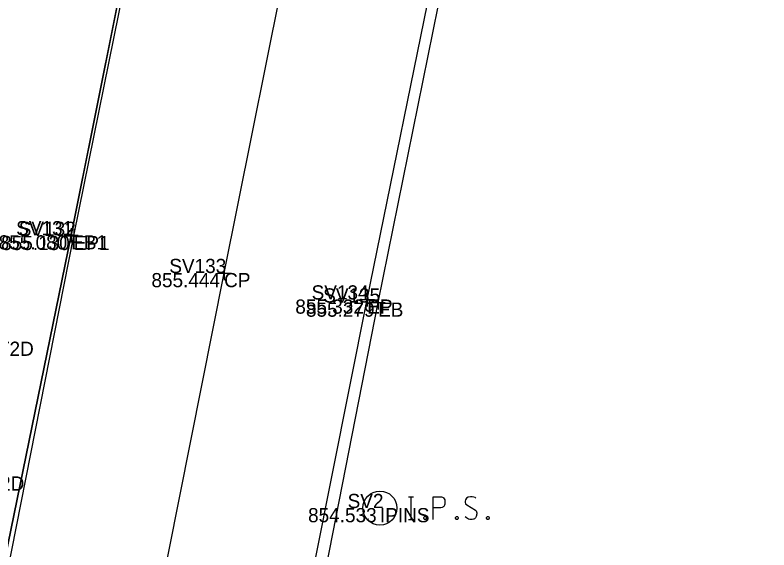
# Model space of a CAD drawing. Extents: x 2228183 to 2230895, y 679226 to 682223.
# Drawn here: x 2228341.1 to 2228394.3, y 680790.5 to 680828.2 of the extents above; entities that cross this region are included whole.
import ezdxf

# ---------------------------------------------------------------- set-up
doc = ezdxf.new("R2010")
doc.units = 0
for name, color, linetype in [('PV_X_COP', 7, 'Continuous'), ('PV_X_EOP', 7, 'Continuous'), ('PV_X_Shoulder_Aggregate', 7, 'Continuous'), ('SC_Scratch1', 7, 'Continuous'), ('SV_P_Control_Cells_Set', 7, 'Continuous'), ('SV_P_Mon_Cells_Set', 7, 'Continuous'), ('SV_X_Shot_Marker', 7, 'Continuous'), ('SV_X_Terrain_Boundary', 7, 'Continuous'), ('SV_X_Text_Comment', 7, 'Continuous')]:
    doc.layers.add(name, color=color, linetype=linetype)

msp = doc.modelspace()

# ---------------------------------------------------------------- linework, layer by layer
at = {"layer": 'PV_X_COP'}
msp.add_lwpolyline([(2228326.722, 680663.726), (2228331.754, 680688.345), (2228336.524, 680712.498), (2228341.43, 680737.322), (2228346.158, 680761.464), (2228351.192, 680786.345), (2228355.877, 680809.999), (2228360.846, 680834.68), (2228365.727, 680859.369), (2228370.534, 680883.512), (2228375.578, 680908.155), (2228380.641, 680932.739), (2228385.533, 680957.104), (2228390.417, 680981.565)], dxfattribs=at)
at = {"layer": 'PV_X_EOP'}
for points in [[(2228316.271, 680666.166), (2228321.17, 680690.642), (2228325.981, 680714.788), (2228330.885, 680739.479), (2228335.691, 680763.827), (2228340.555, 680788.666), (2228345.277, 680812.618), (2228350.247, 680837.119), (2228355.301, 680861.724), (2228360.108, 680885.906), (2228365.09, 680910.821), (2228370.043, 680935.115), (2228374.935, 680959.317), (2228379.826, 680983.84)], [(2228336.903, 680661.667), (2228341.796, 680685.984), (2228346.631, 680710.376), (2228351.501, 680734.874), (2228356.245, 680759.284), (2228361.077, 680783.608), (2228365.966, 680808.133), (2228370.927, 680832.455), (2228375.827, 680856.961), (2228380.73, 680881.352), (2228385.664, 680905.987), (2228390.725, 680930.452), (2228395.696, 680954.82), (2228400.463, 680979.305)]]:
    msp.add_lwpolyline(points, dxfattribs=at)
at = {"layer": 'PV_X_Shoulder_Aggregate'}
for points in [[(2228315.628, 680666.277), (2228320.418, 680690.758), (2228325.257, 680714.912), (2228330.316, 680739.567), (2228335.324, 680763.916), (2228340.217, 680788.76), (2228345.101, 680812.661), (2228350.01, 680837.187), (2228354.942, 680861.825), (2228359.826, 680886.012), (2228364.882, 680910.859), (2228369.759, 680935.173), (2228374.64, 680959.326), (2228379.525, 680983.909)], [(2228337.368, 680661.526), (2228342.398, 680685.817), (2228347.341, 680710.233), (2228352.226, 680734.701), (2228356.994, 680759.156), (2228361.948, 680783.457), (2228366.728, 680807.919), (2228371.672, 680832.299), (2228376.565, 680856.801), (2228381.526, 680881.171), (2228386.516, 680905.781), (2228391.544, 680930.308), (2228396.514, 680954.638), (2228401.402, 680979.089)]]:
    msp.add_lwpolyline(points, dxfattribs=at)
at = {"layer": 'SV_P_Mon_Cells_Set'}
for points in [[(2228368.876, 680794.23), (2228369.229, 680794.23)], [(2228369.052, 680792.63), (2228369.052, 680794.23)], [(2228370.618, 680792.63), (2228370.618, 680794.23), (2228371.147, 680794.23), (2228371.202, 680794.217), (2228371.279, 680794.192), (2228371.312, 680794.167), (2228371.345, 680794.141), (2228371.389, 680794.079), (2228371.422, 680794.015), (2228371.444, 680793.915), (2228371.444, 680793.763), (2228371.433, 680793.713), (2228371.411, 680793.637), (2228371.367, 680793.549), (2228371.323, 680793.512), (2228371.29, 680793.486), (2228371.235, 680793.461), (2228371.147, 680793.449), (2228370.618, 680793.449)], [(2228373.627, 680794.116), (2228373.605, 680794.141), (2228373.572, 680794.167), (2228373.473, 680794.204), (2228373.351, 680794.23), (2228373.263, 680794.23), (2228373.23, 680794.23), (2228373.087, 680794.192), (2228372.966, 680794.116), (2228372.888, 680794.015), (2228372.866, 680793.915), (2228372.866, 680793.839), (2228372.888, 680793.738), (2228372.977, 680793.65), (2228373.583, 680793.272), (2228373.638, 680793.222), (2228373.66, 680793.171), (2228373.682, 680793.096), (2228373.682, 680793.02), (2228373.671, 680792.945), (2228373.66, 680792.894), (2228373.638, 680792.831), (2228373.616, 680792.781), (2228373.594, 680792.743), (2228373.561, 680792.705), (2228373.528, 680792.68), (2228373.484, 680792.655), (2228373.451, 680792.642), (2228373.351, 680792.63), (2228373.197, 680792.63), (2228373.098, 680792.655), (2228372.954, 680792.743), (2228372.866, 680792.819)], [(2228370.011, 680792.844), (2228370.066, 680792.844), (2228370.1, 680792.819), (2228370.133, 680792.768), (2228370.133, 680792.705), (2228370.1, 680792.655), (2228370.066, 680792.63), (2228370.011, 680792.63), (2228369.978, 680792.655), (2228369.945, 680792.705), (2228369.945, 680792.768), (2228369.978, 680792.819), (2228370.011, 680792.844)], [(2228372.26, 680792.844), (2228372.315, 680792.844), (2228372.348, 680792.819), (2228372.381, 680792.768), (2228372.381, 680792.705), (2228372.348, 680792.655), (2228372.315, 680792.63), (2228372.26, 680792.63), (2228372.227, 680792.655), (2228372.194, 680792.705), (2228372.194, 680792.768), (2228372.227, 680792.819), (2228372.26, 680792.844)], [(2228374.443, 680792.844), (2228374.498, 680792.844), (2228374.531, 680792.819), (2228374.564, 680792.768), (2228374.564, 680792.705), (2228374.531, 680792.655), (2228374.498, 680792.63), (2228374.443, 680792.63), (2228374.409, 680792.655), (2228374.377, 680792.705), (2228374.377, 680792.768), (2228374.409, 680792.819), (2228374.443, 680792.844)], [(2228368.876, 680792.63), (2228369.229, 680792.63)]]:
    msp.add_lwpolyline(points, dxfattribs=at)
msp.add_circle((2228366.857, 680793.428), 1.2, dxfattribs=at)
at = {"layer": 'SV_X_Shot_Marker'}
for p, q in [((2228345.101, 680813.161), (2228345.101, 680812.161)), ((2228345.277, 680813.118), (2228345.277, 680812.118)), ((2228344.601, 680812.661), (2228345.601, 680812.661)), ((2228344.777, 680812.618), (2228345.777, 680812.618)), ((2228345.101, 680812.661), (2228345.101, 680812.661)), ((2228345.277, 680812.618), (2228345.277, 680812.618)), ((2228355.877, 680810.499), (2228355.877, 680809.499)), ((2228355.377, 680809.999), (2228356.377, 680809.999)), ((2228355.877, 680809.999), (2228355.877, 680809.999)), ((2228365.966, 680808.633), (2228365.966, 680807.633)), ((2228365.466, 680808.133), (2228366.466, 680808.133)), ((2228365.966, 680808.133), (2228365.966, 680808.133)), ((2228366.728, 680808.419), (2228366.728, 680807.419)), ((2228366.228, 680807.919), (2228367.228, 680807.919)), ((2228366.728, 680807.919), (2228366.728, 680807.919))]:
    msp.add_line(p, q, dxfattribs=at)
at = {"layer": 'SV_X_Terrain_Boundary'}
for points in [[(2228354.942, 680861.825), (2228345.101, 680812.661), (2228340.217, 680788.76), (2228340.141, 680788.739), (2228338.501, 680789.104), (2228335.499, 680789.809), (2228330.862, 680790.491), (2228329.167, 680790.759), (2228324.224, 680791.65), (2228320.891, 680792.325), (2228313.146, 680792.869), (2228303.385, 680797.186), (2228294.281, 680799.511), (2228286.365, 680801.954), (2228274.98, 680804.848), (2228270.079, 680795.462), (2228265.714, 680780.896), (2228260.296, 680758.211), (2228253.706, 680728.939), (2228251.505, 680701.467), (2228241.932, 680670.916)], [(2228420.866, 680745.558), (2228423.177, 680768.701), (2228409.686, 680771.107), (2228404.885, 680772.441), (2228400.307, 680773.116), (2228398.231, 680773.875), (2228395.906, 680774.569), (2228393.189, 680775.341), (2228390.571, 680775.929), (2228388.299, 680776.714), (2228385.524, 680777.717), (2228382.594, 680778.497), (2228380.551, 680779.254), (2228378.748, 680779.7), (2228376.449, 680779.95), (2228374.919, 680780.577), (2228370.958, 680781.582), (2228369.946, 680781.91), (2228367.063, 680782.701), (2228366.418, 680782.722), (2228364.637, 680782.931), (2228361.948, 680783.457), (2228366.728, 680807.919), (2228371.672, 680832.299)]]:
    msp.add_lwpolyline(points, dxfattribs=at)

# ---------------------------------------------------------------- texts
at = {"layer": 'SC_Scratch1'}
for s, p in [('855.080', (2228339.987, 680811.661)), ('855.130', (2228340.163, 680811.618)), ('855.444', (2228350.755, 680808.999)), ('855.332', (2228360.893, 680807.133)), ('855.279', (2228361.644, 680806.919)), ('854.533', (2228361.793, 680792.428))]:
    msp.add_text(s, height=1, dxfattribs=at).set_placement(p)
at = {"layer": 'SV_P_Control_Cells_Set'}
for s, p in [('SV131', (2228341.219, 680812.661)), ('SV132', (2228341.404, 680812.618)), ('SV133', (2228352.013, 680809.999)), ('SV134', (2228362.044, 680808.133)), ('SV135', (2228362.858, 680807.919)), ('SV2', (2228364.58, 680793.428))]:
    msp.add_text(s, height=1, dxfattribs=at).set_placement(p)
at = {"layer": 'SV_X_Text_Comment'}
for s, p in [('EB1', (2228345.101, 680811.661)), ('EP1', (2228345.277, 680811.618)), ('CP', (2228355.877, 680808.999)), ('EP', (2228365.966, 680807.133)), ('EB', (2228366.728, 680806.919)), ('GRRT2D', (2228336.966, 680804.161)), ('GRRT2D', (2228336.298, 680794.662)), ('IPINS', (2228366.857, 680792.428))]:
    msp.add_text(s, height=1, dxfattribs=at).set_placement(p)

doc.saveas('drawing.dxf')
